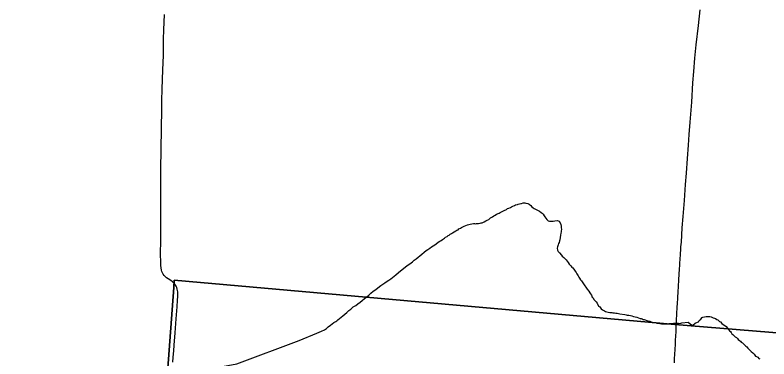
# Model space of a CAD drawing. Extents: x -13.9 to 69.1, y -25.2 to 26.1.
# Drawn here: x 2.896 to 4.329, y 14.961 to 15.614 of the extents above; entities that cross this region are included whole.
import ezdxf

# ---------------------------------------------------------------- set-up
doc = ezdxf.new("R2010")
doc.units = 0
for name, color, linetype in [('GM_X_County_Road', 7, 'Continuous'), ('GM_X_Minor_River', 7, 'Continuous'), ('GM_X_Township', 7, 'Continuous')]:
    doc.layers.add(name, color=color, linetype=linetype)

msp = doc.modelspace()

# ---------------------------------------------------------------- linework, layer by layer
at = {"layer": 'GM_X_County_Road'}
for points in [[(3.1998, 15.1027), (3.1988, 15.104), (3.1975, 15.1054), (3.1953, 15.1073), (3.1921, 15.1096), (3.1873, 15.1126), (3.184, 15.1148), (3.1819, 15.1166), (3.1796, 15.1192), (3.1775, 15.122), (3.1761, 15.1245), (3.1752, 15.1266), (3.1744, 15.1295), (3.1737, 15.1336), (3.1733, 15.1383), (3.173, 15.1449), (3.1728, 15.1591), (3.1729, 15.1871), (3.1732, 15.215), (3.1732, 15.2275), (3.1732, 15.24), (3.1732, 15.2472), (3.1732, 15.2823), (3.1732, 15.3043), (3.1732, 15.3144), (3.1733, 15.3286), (3.1736, 15.3518), (3.1738, 15.3584), (3.174, 15.3673), (3.1744, 15.3905), (3.1744, 15.3988), (3.1746, 15.4131), (3.1748, 15.4202), (3.1753, 15.4464), (3.176, 15.4791), (3.1763, 15.4862), (3.1765, 15.4945), (3.177, 15.5076), (3.1778, 15.526), (3.178, 15.5355), (3.178, 15.555), (3.1781, 15.558), (3.1785, 15.5686), (3.1791, 15.5865), (3.18, 15.6156)], [(4.1548, 15.0636), (4.155, 15.068), (4.1554, 15.0739), (4.1558, 15.0804), (4.1561, 15.0852), (4.1564, 15.0905), (4.1567, 15.0958), (4.157, 15.1017), (4.1574, 15.1077), (4.1577, 15.1136), (4.158, 15.1189), (4.1583, 15.1242), (4.1586, 15.1289), (4.1588, 15.1331), (4.1592, 15.1372), (4.1594, 15.1413), (4.1597, 15.1448), (4.1599, 15.1484), (4.1602, 15.1525), (4.1605, 15.1566), (4.1607, 15.1602), (4.1614, 15.1684), (4.1617, 15.1737), (4.1624, 15.1826), (4.1642, 15.2099), (4.1659, 15.2312), (4.1681, 15.262), (4.1704, 15.2923), (4.172, 15.3136), (4.1741, 15.3415), (4.1759, 15.367), (4.1774, 15.3871), (4.1792, 15.4108), (4.182, 15.4488), (4.1845, 15.4856), (4.1861, 15.507), (4.1882, 15.5324), (4.1906, 15.5578), (4.1947, 15.5947), (4.1979, 15.6246)], [(3.1962, 14.9542), (3.1968, 14.9637), (3.1977, 14.9762), (3.1985, 14.9868), (3.2003, 15.0099), (3.2023, 15.0366), (3.204, 15.0593), (3.2051, 15.0721), (3.2055, 15.079), (3.2057, 15.0835), (3.2056, 15.0858), (3.2054, 15.0882), (3.2051, 15.0904), (3.2045, 15.0929), (3.2034, 15.0962), (3.2022, 15.0989), (3.1998, 15.1027)], [(4.1528, 15.0244), (4.153, 15.0288), (4.1533, 15.036), (4.1537, 15.0437), (4.154, 15.0496), (4.1544, 15.0561), (4.1547, 15.0621), (4.1548, 15.0636)], [(4.1492, 14.9529), (4.1496, 14.9606), (4.1501, 14.9695), (4.1505, 14.9784), (4.1511, 14.9885), (4.1515, 14.9962), (4.1518, 15.0039), (4.1523, 15.0128), (4.1527, 15.0217), (4.1528, 15.0244)]]:
    msp.add_lwpolyline(points, dxfattribs=at)
at = {"layer": 'GM_X_Minor_River'}
for points in [[(3.8128, 15.2365), (3.8145, 15.2372), (3.8162, 15.2379), (3.8183, 15.239), (3.8204, 15.2404), (3.8231, 15.2414), (3.8258, 15.2428), (3.8299, 15.2449), (3.8323, 15.2463), (3.8347, 15.2474), (3.8375, 15.2488), (3.8398, 15.2498), (3.8422, 15.2509), (3.845, 15.2523), (3.8474, 15.2533), (3.8508, 15.2544), (3.8525, 15.2551), (3.8545, 15.2557), (3.8572, 15.2564), (3.8589, 15.2564), (3.8617, 15.2571), (3.8647, 15.2574), (3.8671, 15.257), (3.8708, 15.2558), (3.8732, 15.2546), (3.8762, 15.252), (3.8785, 15.2498), (3.8808, 15.2479), (3.8825, 15.2468), (3.8852, 15.2453), (3.8876, 15.2442), (3.8892, 15.2434), (3.8913, 15.2423), (3.8929, 15.2415), (3.8959, 15.2389), (3.8976, 15.2378), (3.8996, 15.2355), (3.9019, 15.2326), (3.9029, 15.2307), (3.9046, 15.2282), (3.9069, 15.2256), (3.9096, 15.2233), (3.9119, 15.2222), (3.9147, 15.2225), (3.917, 15.2225), (3.9187, 15.2228), (3.9221, 15.2234), (3.9265, 15.2237), (3.9303, 15.2226), (3.9325, 15.2178), (3.9335, 15.2159), (3.9338, 15.213), (3.9341, 15.2105), (3.9344, 15.2068), (3.934, 15.2039), (3.934, 15.2021), (3.9336, 15.1995), (3.9329, 15.1959), (3.9321, 15.1916), (3.9313, 15.1872), (3.9306, 15.1854), (3.9299, 15.1821), (3.9289, 15.18), (3.9285, 15.1778), (3.9274, 15.1756), (3.927, 15.1734), (3.9267, 15.1709), (3.9273, 15.1672), (3.9286, 15.165), (3.9309, 15.1624), (3.9346, 15.1576), (3.9362, 15.1558), (3.9389, 15.1535), (3.9406, 15.1524), (3.9436, 15.1491), (3.9452, 15.1465), (3.9476, 15.1439), (3.9495, 15.1406), (3.9522, 15.1376), (3.9545, 15.135), (3.9562, 15.1335), (3.9579, 15.1313), (3.9592, 15.1295), (3.9608, 15.1272), (3.9625, 15.125), (3.9638, 15.1224), (3.9651, 15.1202), (3.9665, 15.1184), (3.9678, 15.1158), (3.9691, 15.114), (3.9707, 15.111), (3.9727, 15.1088), (3.9741, 15.1069), (3.9754, 15.1051), (3.9767, 15.1032), (3.979, 15.0996), (3.9807, 15.0973), (3.9823, 15.0948), (3.9833, 15.0929), (3.9863, 15.0892), (3.9883, 15.0863)], [(3.4696, 15.0093), (3.4787, 15.0133), (3.4845, 15.0161), (3.4883, 15.0185), (3.4914, 15.0214), (3.4959, 15.025), (3.5017, 15.0296), (3.5058, 15.032), (3.5075, 15.0327), (3.5093, 15.0349), (3.5127, 15.0377), (3.5161, 15.0402), (3.5192, 15.0427), (3.523, 15.0459), (3.5268, 15.0491), (3.5306, 15.0523), (3.5344, 15.0552), (3.5385, 15.0594), (3.544, 15.0623), (3.5478, 15.0651), (3.5519, 15.0683), (3.556, 15.0719), (3.5601, 15.0754), (3.5646, 15.0786), (3.5687, 15.0818), (3.5725, 15.0857), (3.577, 15.0893), (3.5815, 15.0928), (3.5859, 15.096), (3.5914, 15.0999), (3.5949, 15.1024), (3.599, 15.1052), (3.6031, 15.1081), (3.6065, 15.1106), (3.6103, 15.1127), (3.6137, 15.1152), (3.6165, 15.1176), (3.6199, 15.1205), (3.6247, 15.1248), (3.6416, 15.1379), (3.6467, 15.1415), (3.6512, 15.1454), (3.6546, 15.1482), (3.6584, 15.1511), (3.6625, 15.1539), (3.6653, 15.1568), (3.6691, 15.16), (3.6736, 15.1635), (3.6773, 15.1664), (3.6804, 15.1685), (3.6842, 15.1713), (3.6876, 15.1734), (3.6907, 15.1756), (3.6938, 15.1773), (3.6966, 15.1795), (3.7003, 15.1823), (3.7034, 15.1844), (3.7058, 15.1855), (3.7082, 15.1876), (3.7103, 15.189), (3.712, 15.1901), (3.7144, 15.1922), (3.7171, 15.1933), (3.7192, 15.195), (3.7209, 15.1961), (3.7233, 15.1975), (3.7257, 15.1989), (3.7278, 15.2003), (3.7305, 15.2021), (3.7336, 15.2042), (3.736, 15.2056), (3.738, 15.2063), (3.7398, 15.2077), (3.7425, 15.2091), (3.7446, 15.2102), (3.7473, 15.212), (3.7497, 15.213), (3.7558, 15.2154), (3.7609, 15.2168), (3.7643, 15.2175), (3.7674, 15.2178), (3.7691, 15.2181), (3.7711, 15.2177), (3.7728, 15.218), (3.7756, 15.2183), (3.7772, 15.2183), (3.78, 15.219), (3.7817, 15.2193), (3.7837, 15.2196), (3.7878, 15.2214), (3.7909, 15.2231), (3.7933, 15.2245), (3.7964, 15.2259), (3.7998, 15.2288), (3.8036, 15.2305), (3.8063, 15.2327), (3.8087, 15.2341), (3.8111, 15.2355), (3.8128, 15.2365)], [(3.9883, 15.0863), (3.99, 15.084), (3.9916, 15.0815), (3.9932, 15.0781), (3.9949, 15.0767), (3.9962, 15.0737), (3.9982, 15.0718), (4.0002, 15.0693), (4.0022, 15.0663), (4.0052, 15.0611), (4.0075, 15.0593), (4.0102, 15.0559), (4.0128, 15.0541), (4.0149, 15.0529), (4.0165, 15.0518), (4.0185, 15.0507), (4.0209, 15.0499), (4.0236, 15.0495), (4.0263, 15.0491), (4.028, 15.049), (4.03, 15.0486), (4.0324, 15.0482), (4.0355, 15.0482), (4.0378, 15.0478), (4.0402, 15.0473), (4.0429, 15.0469), (4.0453, 15.0465), (4.0547, 15.0449), (4.0574, 15.0444), (4.0595, 15.044), (4.0625, 15.0436), (4.0656, 15.0432), (4.0683, 15.0424), (4.0713, 15.0413), (4.0747, 15.0405), (4.078, 15.0397), (4.0807, 15.0389), (4.0841, 15.0377), (4.0861, 15.0373), (4.0878, 15.0369), (4.0898, 15.0358), (4.0919, 15.0354), (4.0939, 15.0346), (4.0966, 15.0335), (4.0996, 15.0327), (4.1027, 15.0323), (4.105, 15.0311), (4.1074, 15.0303), (4.1104, 15.0296), (4.1128, 15.0295), (4.1158, 15.0284), (4.1185, 15.0283), (4.1212, 15.0279), (4.1246, 15.0275), (4.128, 15.0274), (4.1307, 15.0273), (4.1324, 15.0273), (4.1345, 15.0273), (4.1362, 15.0272), (4.1389, 15.0279), (4.1409, 15.0279), (4.1443, 15.0282), (4.1477, 15.0285), (4.1501, 15.0284), (4.1521, 15.0284), (4.1545, 15.0283), (4.1572, 15.0283), (4.1596, 15.0282), (4.163, 15.0289), (4.1752, 15.0305), (4.1789, 15.0271), (4.1819, 15.0252), (4.1843, 15.0248), (4.1884, 15.0287), (4.1928, 15.0305), (4.1949, 15.0312), (4.1963, 15.0333), (4.1994, 15.0362), (4.2018, 15.039), (4.2035, 15.0397), (4.2066, 15.0408), (4.2096, 15.0411), (4.2127, 15.0414), (4.2151, 15.0413), (4.2168, 15.0413), (4.2188, 15.0405), (4.2228, 15.0386), (4.2252, 15.0379), (4.2272, 15.0371), (4.2296, 15.0356), (4.2316, 15.0348), (4.2349, 15.0318), (4.2366, 15.0311), (4.2393, 15.0277), (4.2476, 15.0225), (4.2503, 15.0188), (4.2519, 15.0162), (4.2539, 15.014), (4.2556, 15.0125), (4.2569, 15.0106), (4.2583, 15.0084)], [(3.1838, 14.9264), (3.3179, 14.9511), (3.4361, 14.9956), (3.4696, 15.0093)], [(4.2583, 15.0084), (4.2603, 15.0069), (4.2629, 15.0043), (4.2646, 15.0025), (4.2669, 15.001), (4.2689, 14.9995), (4.2706, 14.9976), (4.273, 14.9957), (4.2746, 14.9943), (4.2763, 14.9924), (4.2783, 14.9913), (4.2803, 14.9894), (4.2833, 14.9864), (4.285, 14.9849), (4.2867, 14.9838), (4.289, 14.9809), (4.292, 14.9779), (4.2936, 14.9757), (4.2953, 14.9745), (4.298, 14.9719), (4.301, 14.9693), (4.3036, 14.966), (4.3053, 14.9652), (4.3077, 14.9637), (4.3097, 14.9615), (4.3113, 14.9604)]]:
    msp.add_lwpolyline(points, dxfattribs=at)
at = {"layer": 'GM_X_Township'}
msp.add_lwpolyline([(1.7571, 14.6812), (1.7571, 14.4145), (6.9888, 14.4145), (6.911, 14.518), (6.8084, 14.4299), (6.5016, 14.8337), (4.1497, 15.026), (3.1986, 15.1105), (3.1977, 15.0965), (3.1593, 14.577), (3.1591, 14.5746), (2.5192, 14.6233)], close=True, dxfattribs=at)
msp.add_lwpolyline([(3.1593, 14.577), (3.1977, 15.0965), (3.1986, 15.1105), (4.1497, 15.026), (6.5016, 14.8337)], dxfattribs=at)

doc.saveas('drawing.dxf')
